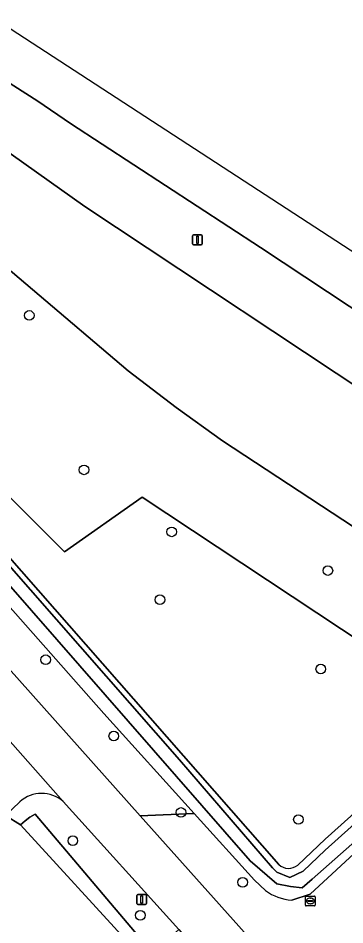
# Model space of a CAD drawing. Extents: x 157445 to 158888, y 383061 to 384688.
# Drawn here: x 158266.7 to 158299.9, y 384193.7 to 384285.8 of the extents above; entities that cross this region are included whole.
import ezdxf

# ---------------------------------------------------------------- set-up
doc = ezdxf.new("R2010")
doc.units = 0
for name, color, linetype in [('IMGEO_Berm_groen', 7, 'Continuous'), ('IMGEO_Boom', 7, 'Continuous'), ('IMGEO_Groenvoorziening', 7, 'Continuous'), ('IMGEO_Lichtmast', 7, 'Continuous'), ('IMGEO_Loofbos', 7, 'Continuous'), ('IMGEO_Oever', 7, 'Continuous'), ('IMGEO_Rijbaan_lokaal_gesloten', 7, 'Continuous'), ('IMGEO_Rijbaan_regionaal_gesloten', 7, 'Continuous'), ('IMGEO_Rioolput', 7, 'Continuous'), ('IMGEO_Voetpad_open', 7, 'Continuous'), ('IMGEO_Waterloop', 7, 'Continuous')]:
    doc.layers.add(name, color=color, linetype=linetype)

msp = doc.modelspace()

# ---------------------------------------------------------------- linework, layer by layer
at = {"layer": 'IMGEO_Berm_groen'}
for points in [[(158302.661, 384255.051), (158291.36, 384262.522), (158272.012, 384275.125), (158268.684, 384277.388), (158262.938, 384281.047), (158227.084, 384303.876), (158204.486, 384318.121), (158188.391, 384328.271), (158165.977, 384341.516), (158161.43, 384344.112), (158158.574, 384339.362), (158163.279, 384336.539), (158194.933, 384318.615), (158227.57, 384297.507), (158247.321, 384284.734), (158258.694, 384277.157), (158273.484, 384266.687), (158305.396, 384245.54)], [(158224.557, 384266.133), (158234.691, 384254.879), (158239.084, 384250), (158263.171, 384222.609), (158279.121, 384204.787), (158284.608, 384205.032), (158275.421, 384215.183), (158243.795, 384250.901)], [(158266.866, 384206.215), (158265.395, 384204.825), (158266.946, 384203.883), (158267.4, 384204.282), (158267.89, 384204.638), (158268.41, 384204.946), (158279.267, 384192.147), (158279.042, 384191.945), (158278.802, 384191.763), (158278.547, 384191.601), (158278.279, 384191.462), (158278.421, 384190.569), (158280.663, 384190.801), (158280.521, 384190.955), (158283.044, 384193.226), (158271.28, 384206.24)]]:
    msp.add_lwpolyline(points, dxfattribs=at)
msp.add_arc((158269.087, 384203.746), 3.321, 48.67276, 131.97626, dxfattribs=at)
at = {"layer": 'IMGEO_Boom'}
for centre in [(158267.826, 384255.619), (158273.399, 384239.929), (158282.315, 384233.631), (158298.197, 384229.701), (158281.116, 384226.739), (158269.499, 384220.637), (158297.478, 384219.694), (158276.423, 384212.888), (158283.258, 384205.127), (158295.204, 384204.41), (158272.258, 384202.259), (158289.526, 384198.029), (158279.12, 384194.676)]:
    msp.add_circle(centre, 0.489, dxfattribs=at)
at = {"layer": 'IMGEO_Groenvoorziening'}
for points in [[(158295.127, 384199.784), (158297.912, 384202.425), (158312.334, 384215.304), (158279.323, 384237.162), (158271.404, 384231.597), (158253.01, 384250), (158246.263, 384256.75), (158255.977, 384265.301)], [(158242.538, 384257.494), (158293.217, 384199.848)], [(158291.865, 384197.191), (158290.738, 384198.258), (158284.608, 384205.032), (158279.121, 384204.787), (158289.143, 384193.59), (158291.628, 384190.813), (158291.684, 384190.865), (158294.393, 384187.993), (158295.91, 384186.683), (158306.323, 384196.495), (158309.09, 384193.47), (158316.857, 384200.577), (158326.695, 384209.516), (158335.942, 384217.902), (158349.549, 384230.327)], [(158323.916, 384223.844), (158322.08, 384221.251), (158320.849, 384219.55), (158319.799, 384218.653), (158318.244, 384216.931), (158304.884, 384204.651), (158296.385, 384196.839), (158294.517, 384196.231)]]:
    msp.add_lwpolyline(points, dxfattribs=at)
msp.add_lwpolyline([(158266.946, 384203.883), (158265.395, 384204.825), (158265.273, 384204.709), (158259.085, 384198.859), (158252.416, 384192.554), (158256.358, 384188.288), (158278.421, 384190.569), (158278.279, 384191.462)], close=True, dxfattribs=at)
for centre, radius, start, end in [((158294.207, 384200.86), 1.415, 225.62189, 310.53983), ((158294.779, 384201.098), 4.874, 233.2825, 266.9179)]:
    msp.add_arc(centre, radius, start, end, dxfattribs=at)
at = {"layer": 'IMGEO_Lichtmast'}
for p, q in [((158284.435, 384262.906), (158284.435, 384263.706)), ((158284.435, 384263.706), (158284.435, 384262.906)), ((158284.535, 384263.806), (158285.325, 384263.806)), ((158285.325, 384263.806), (158284.535, 384263.806)), ((158285.425, 384263.706), (158285.425, 384262.906)), ((158285.425, 384262.906), (158285.425, 384263.706)), ((158285.325, 384262.806), (158284.535, 384262.806)), ((158284.535, 384262.806), (158285.325, 384262.806)), ((158278.763, 384195.874), (158278.763, 384196.674)), ((158278.763, 384196.674), (158278.763, 384195.874)), ((158278.863, 384196.774), (158279.653, 384196.774)), ((158279.653, 384196.774), (158278.863, 384196.774)), ((158279.753, 384196.674), (158279.753, 384195.874)), ((158279.753, 384195.874), (158279.753, 384196.674)), ((158279.653, 384195.774), (158278.863, 384195.774)), ((158278.863, 384195.774), (158279.653, 384195.774))]:
    msp.add_line(p, q, dxfattribs=at)
for points in [[(158284.855, 384263.681), (158285.005, 384263.681), (158285.005, 384262.931), (158284.855, 384262.931), (158284.855, 384263.681)], [(158279.183, 384196.649), (158279.333, 384196.649), (158279.333, 384195.899), (158279.183, 384195.899), (158279.183, 384196.649)]]:
    msp.add_lwpolyline(points, dxfattribs=at)
for centre, start, end in [((158284.535, 384263.706), 90, 180), ((158284.535, 384263.706), 90, 180), ((158285.325, 384263.706), 0, 90), ((158285.325, 384263.706), 360, 90), ((158284.535, 384262.906), 180, 270), ((158284.535, 384262.906), 180, 270), ((158285.325, 384262.906), 270, 0), ((158285.325, 384262.906), 270, 0), ((158278.863, 384196.674), 90, 180), ((158278.863, 384196.674), 90, 180), ((158279.653, 384196.674), 0, 90), ((158279.653, 384196.674), 360, 90), ((158278.863, 384195.874), 180, 270), ((158278.863, 384195.874), 180, 270), ((158279.653, 384195.874), 270, 0), ((158279.653, 384195.874), 270, 0)]:
    msp.add_arc(centre, 0.1, start, end, dxfattribs=at)
at = {"layer": 'IMGEO_Loofbos'}
for points in [[(158236.123, 384283.894), (158224.934, 384290.882), (158223.567, 384291.777), (158207.717, 384302.151), (158174.299, 384324.59), (158161.642, 384333.587), (158161.34, 384333.762), (158156.623, 384336.5), (158155.944, 384335.521), (158196.082, 384309.317), (158201.937, 384305.244), (158205.526, 384302.48), (158219.581, 384289.71), (158238.811, 384269.595), (158246.294, 384274.489), (158250.955, 384270.066), (158255.977, 384265.301), (158246.263, 384256.75), (158253.01, 384250), (158271.404, 384231.597), (158279.323, 384237.162), (158312.334, 384215.304), (158316.015, 384218.591)], [(158305.396, 384245.54), (158273.484, 384266.687), (158258.694, 384277.157), (158247.321, 384284.734), (158227.57, 384297.507), (158223.567, 384291.777), (158224.934, 384290.882), (158236.123, 384283.894), (158250.289, 384274.092), (158252.795, 384271.752), (158258.406, 384266.512), (158277.893, 384250), (158282.752, 384246.264), (158287.484, 384242.87), (158302.003, 384233.378)], [(158322.29, 384222.203), (158322.08, 384221.251), (158323.916, 384223.844), (158323.673, 384223.907), (158317.343, 384225.871), (158311.215, 384228.392), (158305.336, 384231.45), (158302.003, 384233.378), (158287.484, 384242.87), (158282.752, 384246.264), (158277.893, 384250), (158258.406, 384266.512), (158252.795, 384271.752), (158250.289, 384274.092), (158236.123, 384283.894)]]:
    msp.add_lwpolyline(points, dxfattribs=at)
at = {"layer": 'IMGEO_Oever'}
for points in [[(158312.475, 384212.35), (158296.615, 384198.358), (158295.596, 384197.466), (158294.407, 384197.594), (158293.006, 384197.891), (158290.288, 384200.227), (158258.187, 384236.872), (158254.981, 384240.396), (158227.889, 384270.078), (158216.254, 384283.156), (158200.543, 384297.764), (158190.437, 384305.917), (158168.017, 384320.948), (158140.204, 384339.717), (158094.344, 384367.106), (158046.53, 384392.328), (158004.747, 384413.135), (157966.276, 384430.375), (157905.469, 384452.965), (157878.208, 384463.411), (157849.758, 384474.112), (157810.097, 384488.379)], [(158035.511, 384400.492), (158081.796, 384376.033), (158118.993, 384354.462), (158141.414, 384340.619), (158178.526, 384315.991), (158199.46, 384300.874), (158213.303, 384287.965), (158229.906, 384270.513), (158238.632, 384260.81), (158246.87, 384268.135), (158249.206, 384266.989), (158249.291, 384266.055), (158240.989, 384258.22), (158248.781, 384249.112), (158260.458, 384236.246), (158283.112, 384210.471), (158292.581, 384199.515), (158293.006, 384199.048), (158294.344, 384198.517), (158295.702, 384199.176), (158297.911, 384201.299), (158317.741, 384219.059)], [(158032.486, 384398.323), (158047.713, 384390.32), (158060.511, 384383.945), (158076.453, 384375.358), (158089.996, 384367.578), (158105.237, 384359.151), (158121.771, 384349.771), (158133.86, 384342.387), (158149.041, 384332.721), (158156.935, 384327.454), (158157.928, 384326.792), (158170.885, 384317.694), (158180.779, 384311.305), (158196.087, 384299.479), (158206.197, 384290.909), (158214.709, 384282.591), (158215.28, 384282.033), (158226.524, 384270.084), (158243.795, 384250.901), (158275.421, 384215.183), (158284.608, 384205.032), (158290.738, 384198.258), (158291.865, 384197.191)], [(158293.217, 384199.848), (158242.538, 384257.494)], [(158294.517, 384196.231), (158296.385, 384196.839), (158304.884, 384204.651), (158318.244, 384216.931), (158319.799, 384218.653), (158320.849, 384219.55)], [(158316.015, 384218.591), (158312.334, 384215.304), (158297.912, 384202.425), (158295.127, 384199.784)]]:
    msp.add_lwpolyline(points, dxfattribs=at)
for centre, radius, start, end in [((158294.207, 384200.86), 1.415, 225.62189, 310.53983), ((158294.779, 384201.098), 4.874, 233.2825, 266.9179)]:
    msp.add_arc(centre, radius, start, end, dxfattribs=at)
at = {"layer": 'IMGEO_Rijbaan_lokaal_gesloten'}
msp.add_lwpolyline([(158197.375, 384285.381), (158206.769, 384277.026), (158208.671, 384275.214), (158214.234, 384269.678), (158219.665, 384264.011), (158231.032, 384251.516), (158232.405, 384250), (158238.774, 384243.034), (158264.87, 384213.48), (158271.28, 384206.24), (158283.044, 384193.226), (158288.015, 384187.452), (158291.628, 384190.813), (158289.143, 384193.59), (158279.121, 384204.787), (158263.171, 384222.609), (158239.084, 384250), (158234.691, 384254.879), (158224.557, 384266.133)], dxfattribs=at)
at = {"layer": 'IMGEO_Rijbaan_regionaal_gesloten'}
msp.add_lwpolyline([(158335.71, 384239.328), (158185.997, 384336.696), (158164.152, 384348.497), (158163.563, 384347.498), (158161.997, 384344.644), (158161.43, 384344.112), (158165.977, 384341.516), (158188.391, 384328.271), (158204.486, 384318.121), (158227.084, 384303.876), (158262.938, 384281.047), (158268.684, 384277.388), (158272.012, 384275.125), (158291.36, 384262.522), (158302.661, 384255.051), (158303.459, 384254.516), (158319.367, 384243.982), (158320.192, 384243.43), (158331.539, 384235.814), (158331.742, 384235.677), (158334.501, 384238.216)], close=True, dxfattribs=at)
at = {"layer": 'IMGEO_Rioolput'}
for p, q in [((158295.908, 384195.708), (158295.908, 384196.56)), ((158295.983, 384196.634), (158296.835, 384196.634)), ((158296.396, 384196.414), (158296.421, 384196.414)), ((158296.909, 384196.56), (158296.909, 384195.708)), ((158296.835, 384195.634), (158295.983, 384195.634)), ((158296.167, 384196.128), (158296.167, 384196.14)), ((158296.605, 384196.091), (158296.207, 384196.091)), ((158296.21, 384196.177), (158296.608, 384196.177)), ((158296.419, 384195.854), (158296.394, 384195.854)), ((158296.651, 384196.14), (158296.651, 384196.128))]:
    msp.add_line(p, q, dxfattribs=at)
for points in [[(158295.908, 384195.708), (158295.908, 384196.56)], [(158295.983, 384196.634), (158296.835, 384196.634)], [(158296.909, 384196.56), (158296.909, 384195.708)], [(158296.835, 384195.634), (158295.983, 384195.634)]]:
    msp.add_lwpolyline(points, dxfattribs=at)
for centre, radius, start, end in [((158295.985, 384196.558), 0.0765, 91.55205, 178.44795), ((158295.985, 384196.558), 0.0765, 91.55205, 178.44795), ((158296.833, 384196.558), 0.0765, 1.55205, 88.44795), ((158296.833, 384196.558), 0.0765, 1.55205, 88.44795), ((158295.985, 384195.71), 0.0765, 181.55205, 268.44795), ((158295.985, 384195.71), 0.0765, 181.55205, 268.44795), ((158296.207, 384196.137), 0.0403, 85.87752, 175.75265), ((158296.204, 384196.127), 0.0366, 178.93798, 274.71019), ((158296.608, 384196.134), 0.043, 264.86636, 352.45326), ((158296.612, 384196.139), 0.0386, 1.73085, 96.63898), ((158296.833, 384195.71), 0.0765, 271.55205, 358.44795), ((158296.833, 384195.71), 0.0765, 271.55205, 358.44795)]:
    msp.add_arc(centre, radius, start, end, dxfattribs=at)
for centre, major_axis, ratio, start_param, end_param in [((158296.395, 384196.134), (-0.387, 0.002), 0.722429, 4.712389, 7.853982), ((158296.42, 384196.134), (-0.39, 0.002), 0.717154, 1.570796, 4.712389)]:
    msp.add_ellipse(centre, major_axis=major_axis, ratio=ratio, start_param=start_param, end_param=end_param, dxfattribs=at)
at = {"layer": 'IMGEO_Voetpad_open'}
for points in [[(158271.28, 384206.24), (158264.87, 384213.48)], [(158263.822, 384207.626), (158263.364, 384207.193), (158263.132, 384206.974), (158265.273, 384204.709), (158265.395, 384204.825), (158266.866, 384206.215)]]:
    msp.add_lwpolyline(points, dxfattribs=at)
msp.add_arc((158269.087, 384203.746), 3.321, 48.67276, 131.97626, dxfattribs=at)
at = {"layer": 'IMGEO_Waterloop'}
for points in [[(157810.097, 384488.379), (157849.758, 384474.112), (157878.208, 384463.411), (157905.469, 384452.965), (157966.276, 384430.375), (158004.747, 384413.135), (158046.53, 384392.328), (158094.344, 384367.106), (158140.204, 384339.717), (158168.017, 384320.948), (158190.437, 384305.917), (158200.543, 384297.764), (158216.254, 384283.156), (158227.889, 384270.078), (158254.981, 384240.396), (158258.187, 384236.872), (158290.288, 384200.227), (158293.006, 384197.891), (158294.407, 384197.594), (158295.596, 384197.466), (158296.615, 384198.358), (158312.475, 384212.35)], [(158317.741, 384219.059), (158297.911, 384201.299), (158295.702, 384199.176), (158294.344, 384198.517), (158293.006, 384199.048), (158292.581, 384199.515), (158283.112, 384210.471), (158260.458, 384236.246), (158248.781, 384249.112), (158240.989, 384258.22), (158249.291, 384266.055), (158249.206, 384266.989), (158246.87, 384268.135), (158238.632, 384260.81), (158229.906, 384270.513), (158213.303, 384287.965), (158199.46, 384300.874), (158178.526, 384315.991), (158141.414, 384340.619), (158118.993, 384354.462), (158081.796, 384376.033), (158035.511, 384400.492)]]:
    msp.add_lwpolyline(points, dxfattribs=at)
msp.add_lwpolyline([(158268.41, 384204.946), (158267.89, 384204.638), (158267.4, 384204.282), (158266.946, 384203.883), (158278.279, 384191.462), (158278.547, 384191.601), (158278.802, 384191.763), (158279.042, 384191.945), (158279.267, 384192.147)], close=True, dxfattribs=at)

doc.saveas('drawing.dxf')
